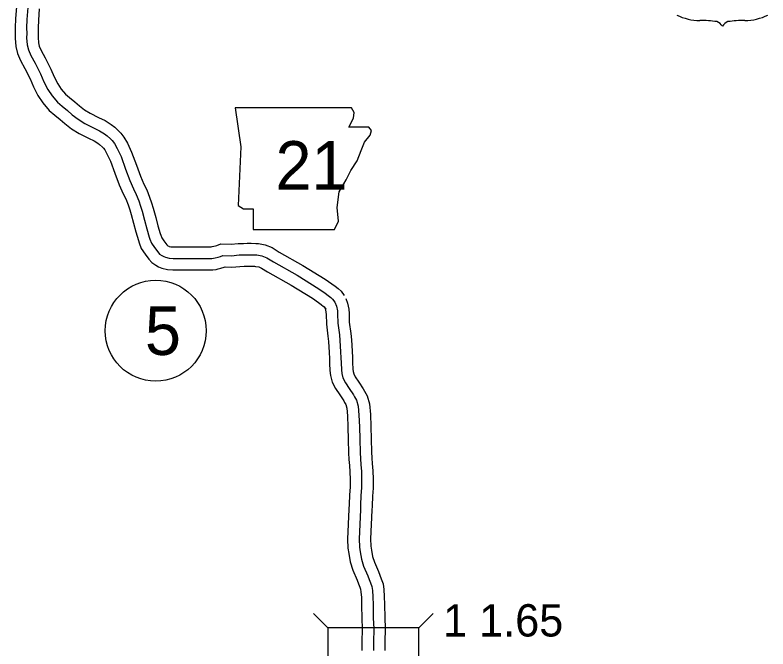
# Model space of a CAD drawing. Extents: x 31699 to 244310, y -8841 to 11474.
# Drawn here: x 138183 to 138840, y 323 to 875 of the extents above; entities that cross this region are included whole.
import ezdxf

# ---------------------------------------------------------------- set-up
doc = ezdxf.new("R2010")
doc.units = 0
for name, color, linetype in [('B_Logo', 7, 'Continuous'), ('G-ANNO-TEXT', 7, 'Continuous'), ('R_Border Notes', 7, 'Continuous'), ('R_XS_EARTHWORK_STAGE1', 7, 'Continuous'), ('R_XS_EARTHWORK_STAGE2', 7, 'Continuous'), ('S_WALL', 7, 'Continuous')]:
    doc.layers.add(name, color=color, linetype=linetype)

msp = doc.modelspace()

# ---------------------------------------------------------------- linework, layer by layer
for centre, radius, start, end in [((138780.72, 917.19), 47.07, 244.07708, 269.57785), ((138819.05, 917.19), 47.07, 270.42215, 295.92292), ((138781.81, 783.91), 86.22, 81.19416, 90.95387), ((138792.59, 861.22), 8.26, 28.03422, 72.98637), ((138807.18, 861.22), 8.26, 107.01363, 151.96578), ((138817.96, 783.91), 86.22, 89.04613, 98.80584)]:
    msp.add_arc(centre, radius, start, end)
at = {"layer": 'B_Logo'}
for points in [[(138194.56, 881.33), (138193.76, 871.05), (138193.42, 863.84), (138193.56, 858.77), (138193.49, 855.1), (138194.02, 848.95), (138195.02, 844.68), (138197.22, 839.68), (138200.89, 832.94), (138205.56, 823.59), (138208.56, 816.72), (138212.03, 809.91), (138215.63, 804.44), (138220.36, 798.83), (138224.43, 795.43), (138229.16, 791.56), (138233.23, 788.03), (138238.36, 784.02), (138244.09, 780.49), (138251.89, 776.56), (138257.16, 774.09), (138261.36, 771.49), (138263.69, 769.55), (138266.63, 766.88), (138267.96, 765.42), (138269.96, 762.95), (138272.43, 758.54), (138275.76, 751.54), (138279.76, 740.66), (138283.43, 730.84), (138286.69, 723.44), (138289.03, 718.63), (138291.29, 712.89), (138292.83, 708.22), (138294.23, 703.88), (138296.36, 696.07), (138298.23, 688.59), (138300.43, 681.45), (138301.03, 679.65), (138302.36, 676.18), (138304.9, 672.37), (138307.96, 668.44), (138309.43, 666.64), (138311.3, 665.37), (138312.96, 664.44), (138314.5, 663.77), (138317.63, 663.04), (138321.1, 662.84), (138351.89, 662.79), (138353.96, 662.79), (138355.03, 662.8), (138356.43, 663), (138357.76, 663.4), (138360.43, 664), (138362.49, 664.54), (138364.63, 665.47), (138372.03, 665.14), (138378.63, 665.82), (138382.76, 665.95), (138385.96, 666.02), (138389.09, 666.02), (138392.63, 665.96), (138394.16, 665.83), (138398.63, 665.03), (138402.89, 663.36), (138408.56, 659.76), (138429.29, 648.16), (138448.09, 636.42), (138453.76, 632.49), (138456.22, 630.62), (138458.62, 628.75), (138460.22, 627.35), (138462.22, 624.61)], [(138462.22, 624.61), (138463.49, 621.08), (138464.36, 617.14), (138464.49, 614.53), (138464.76, 606.39), (138466.09, 596.18), (138466.56, 591.24), (138467.16, 581.42), (138467.43, 576.15), (138467.56, 571.74), (138467.83, 565.67), (138468.1, 562.53), (138469.23, 558.72), (138471.3, 554.45), (138474.76, 549.51), (138478.36, 543.91), (138479.36, 542.24), (138480.9, 539.3), (138482.5, 534.16), (138483.16, 526.29), (138483.5, 516.01), (138483.83, 505.19), (138484.1, 493.84), (138484.37, 488.1), (138484.77, 483.23), (138485.23, 477.28), (138485.43, 470.34), (138485.43, 463), (138484.9, 456.25), (138484.64, 447.77), (138484.37, 443.83)], [(138484.37, 443.83), (138483.24, 418.33), (138483.57, 411.32), (138484.11, 407.18), (138485.31, 400.77), (138487.17, 394.57), (138490.84, 386.22), (138491.97, 383.09), (138493.31, 380.08), (138494.37, 376.95), (138494.84, 373.41), (138495.24, 367.8), (138495.44, 360.92), (138495.58, 349.24), (138496.04, 340.36), (138495.71, 328.14), (138495.71, 321.07)]]:
    msp.add_lwpolyline(points, dxfattribs=at)
at = {"layer": 'G-ANNO-TEXT'}
msp.add_lwpolyline([(138375.13, 794.01), (138380.21, 760.18), (138377.95, 708.86), (138382.46, 706.04), (138390.92, 706.04), (138390.92, 687.99), (138461.98, 687.99), (138465.36, 695.33), (138464.23, 707.17), (138465.93, 720.7), (138472.13, 731.42), (138476.08, 739.31), (138481.72, 747.77), (138485.1, 756.79), (138487.92, 764.12), (138492.99, 770.33), (138494.12, 774.28), (138491.87, 777.1), (138474.38, 777.1), (138478.33, 784.99), (138478.9, 790.07), (138476.56, 793.96)], close=True, dxfattribs=at)
at = {"layer": 'R_Border Notes'}
msp.add_circle((138306.05, 599.81), 44, dxfattribs=at)
at = {"layer": 'R_XS_EARTHWORK_STAGE1'}
for p, q in [((138456.11, 340.94), (138443.66, 353.38)), ((138535.31, 340.94), (138547.75, 353.39))]:
    msp.add_line(p, q, dxfattribs=at)
msp.add_lwpolyline([(138456.11, 314.54), (138535.31, 314.54), (138535.31, 340.94), (138456.11, 340.94)], close=True, dxfattribs=at)
at = {"layer": 'R_XS_EARTHWORK_STAGE2'}
for points in [[(138184.6, 882.31), (138183.77, 871.67), (138183.42, 863.94), (138183.55, 858.73), (138183.48, 854.75), (138184.12, 847.37), (138185.5, 841.5), (138188.24, 835.27), (138192.02, 828.31), (138196.5, 819.35), (138199.51, 812.44), (138203.37, 804.88), (138207.6, 798.44), (138213.28, 791.72), (138218.05, 787.72), (138222.71, 783.92), (138226.87, 780.3), (138232.64, 775.8), (138239.21, 771.75), (138247.52, 767.56), (138252.39, 765.28), (138255.51, 763.35), (138257.13, 762), (138259.54, 759.81), (138260.37, 758.9), (138261.65, 757.32), (138263.54, 753.95), (138266.53, 747.65), (138270.38, 737.18), (138274.16, 727.07), (138277.62, 719.23), (138279.87, 714.6), (138281.89, 709.49), (138283.32, 705.12), (138284.64, 701.02), (138286.69, 693.54), (138288.59, 685.91), (138290.91, 678.4), (138291.61, 676.27), (138293.43, 671.56), (138296.78, 666.52), (138300.14, 662.21), (138302.6, 659.19), (138306.04, 656.85), (138308.52, 655.47), (138311.34, 654.24), (138316.2, 653.1), (138320.8, 652.84), (138351.89, 652.79), (138353.97, 652.79), (138355.75, 652.8), (138358.59, 653.21), (138360.31, 653.72), (138362.78, 654.28), (138365.78, 655.06), (138366.51, 655.38), (138372.31, 655.12), (138379.3, 655.83), (138383.03, 655.96), (138386.07, 656.02), (138389, 656.02), (138392.1, 655.97), (138392.85, 655.9), (138395.9, 655.36), (138398.35, 654.4), (138403.43, 651.17), (138424.2, 639.55), (138442.59, 628.07), (138447.89, 624.39), (138450.14, 622.69), (138452.25, 621.04), (138452.8, 620.56), (138454.15, 618.71)], [(138204.51, 880.36), (138203.74, 870.43), (138203.43, 863.74), (138203.56, 858.81), (138203.5, 855.44), (138203.92, 850.53), (138204.55, 847.86), (138206.21, 844.08), (138209.76, 837.56), (138214.62, 827.83), (138217.6, 820.99), (138220.68, 814.94), (138223.65, 810.43), (138227.44, 805.95), (138230.8, 803.14), (138235.61, 799.21), (138239.59, 795.75), (138244.07, 792.25), (138248.98, 789.23), (138256.27, 785.55), (138261.93, 782.9), (138267.21, 779.63), (138270.25, 777.11), (138273.71, 773.96), (138275.55, 771.93), (138278.27, 768.58), (138281.31, 763.14), (138284.99, 755.42), (138289.14, 744.13), (138292.69, 734.62), (138295.77, 727.64), (138298.19, 722.66), (138300.7, 716.29), (138302.34, 711.31), (138303.82, 706.73), (138306.04, 698.6), (138307.87, 691.28), (138309.95, 684.5), (138310.45, 683.02), (138311.3, 680.8), (138313.01, 678.23), (138315.79, 674.67), (138316.26, 674.09), (138316.56, 673.88), (138317.41, 673.41), (138317.65, 673.3), (138319.06, 672.97), (138321.39, 672.84), (138351.9, 672.79), (138353.95, 672.79), (138354.28, 672.79), (138355.21, 673.07), (138358.07, 673.72), (138359.21, 674.02), (138362.74, 675.57), (138371.74, 675.17), (138377.95, 675.8), (138382.49, 675.95), (138385.85, 676.02), (138389.18, 676.02), (138393.15, 675.95), (138395.47, 675.75), (138401.35, 674.7), (138407.44, 672.32), (138413.69, 668.35), (138434.38, 656.77), (138453.59, 644.77), (138459.63, 640.58), (138462.31, 638.55), (138464.99, 636.47), (138467.64, 634.14), (138470.3, 630.52)], [(138471.64, 627.99), (138473.12, 623.85), (138474.3, 618.48), (138474.48, 614.95), (138474.74, 607.2), (138476.03, 597.29), (138476.53, 592.01), (138477.15, 581.98), (138477.42, 576.55), (138477.55, 572.11), (138477.81, 566.31), (138477.97, 564.4), (138478.58, 562.35), (138479.94, 559.54), (138483.07, 555.09), (138486.86, 549.18), (138488.09, 547.13), (138490.18, 543.14), (138492.37, 536.1), (138493.15, 526.87), (138493.49, 516.32), (138493.83, 505.46), (138494.09, 494.19), (138494.35, 488.74), (138494.73, 484.03), (138495.22, 477.82), (138495.43, 470.49), (138495.43, 462.6), (138494.89, 455.7), (138494.63, 447.28), (138494.35, 443.16)], [(138452.81, 621.24), (138453.86, 618.3), (138454.41, 615.8), (138454.5, 614.11), (138454.78, 605.58), (138456.15, 595.06), (138456.59, 590.46), (138457.18, 580.86), (138457.44, 575.74), (138457.57, 571.37), (138457.85, 565.02), (138458.22, 560.66), (138459.88, 555.09), (138462.65, 549.37), (138466.46, 543.94), (138469.87, 538.63), (138470.63, 537.35), (138471.62, 535.47), (138472.62, 532.23), (138473.18, 525.7), (138473.5, 515.69), (138473.84, 504.92), (138474.1, 493.49), (138474.39, 487.46), (138474.8, 482.42), (138475.25, 476.75), (138475.43, 470.2), (138475.43, 463.39), (138474.91, 456.8), (138474.65, 448.27), (138474.39, 444.51)], [(138474.38, 444.28), (138473.23, 418.31), (138473.6, 410.44), (138474.22, 405.62), (138475.58, 398.41), (138477.77, 391.1), (138481.55, 382.51), (138482.69, 379.35), (138483.98, 376.44), (138484.59, 374.66), (138484.89, 372.4), (138485.25, 367.3), (138485.44, 360.72), (138485.58, 348.92), (138486.04, 340.23), (138485.71, 328.28), (138485.71, 321.06)], [(138494.36, 443.39), (138493.25, 418.35), (138493.54, 412.2), (138493.99, 408.74), (138495.04, 403.14), (138496.57, 398.03), (138500.13, 389.94), (138501.26, 386.82), (138502.63, 383.73), (138504.16, 379.23), (138504.79, 374.42), (138505.23, 368.3), (138505.44, 361.13), (138505.57, 349.56), (138506.05, 340.49), (138505.71, 328.01), (138505.71, 321.07)]]:
    msp.add_lwpolyline(points, dxfattribs=at)

# ---------------------------------------------------------------- texts
at = {"layer": 'G-ANNO-TEXT'}
msp.add_text('21', height=42.24, dxfattribs=at).set_placement((138410.41, 722.78))
at = {"layer": 'R_Border Notes'}
msp.add_text('5', height=42.24, dxfattribs=at).set_placement((138296.6, 578.69))
at = {"layer": 'S_WALL'}
msp.add_text('1 1.65', height=28.16, dxfattribs=at).set_placement((138556.52, 333.36))

doc.saveas('drawing.dxf')
